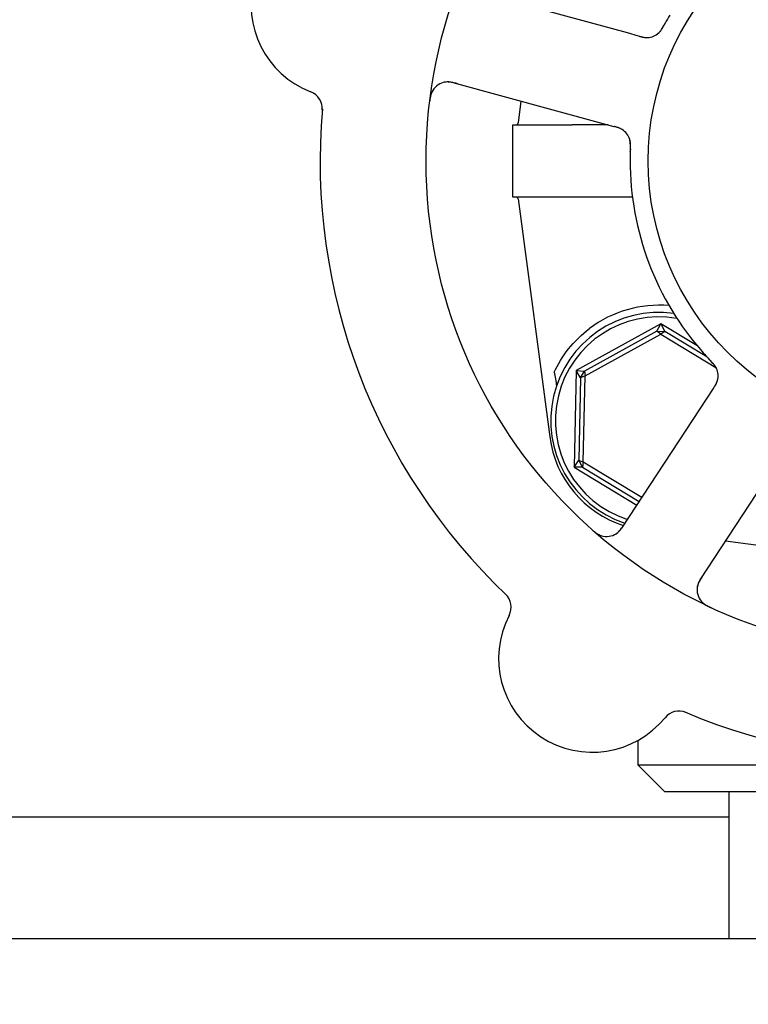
# Model space of a CAD drawing. Header units: inches. Extents: x 36 to 1719, y -84 to 1122.
# Tile 550 of 558: x 1060 to 1062.52, y 894.84 to 898.26. Entities that reach past the tile are written whole.
import ezdxf

# ---------------------------------------------------------------- set-up
doc = ezdxf.new("R2010")
doc.units = ezdxf.units.IN
doc.header["$LTSCALE"] = 48
doc.header["$MEASUREMENT"] = 0
doc.layers.add('Dimension (ANSI)', color=7, linetype='Continuous', lineweight=25)
doc.layers.add('Visible (ANSI)', color=7, linetype='Continuous', lineweight=30)
doc.styles.add('Note Text (ANSI)', font='tahoma.ttf')
doc.dimstyles.new('Architectural (ANSI)', dxfattribs={"dimscale": 48, "dimtxt": 0.125, "dimasz": 0.098425, "dimexe": 0.125, "dimexo": 0.0625, "dimgap": 0.031496, "dimtad": 0, "dimtih": 1, "dimtoh": 1, "dimdec": 4, "dimrnd": 1e-08, "dimzin": 3, "dimdsep": 46, "dimlunit": 4, "dimtxsty": 'Note Text (ANSI)', "dimcen": 0.09, "dimdle": 0.393701, "dimclrd": 256, "dimclre": 256, "dimclrt": 256, "dimadec": 0, "dimazin": 3, "dimtfac": 0.96, "dimtofl": 0, "dimtmove": 0, "dimatfit": 3, "dimfxl": 1, "dimfrac": 2, "dimtolj": 1, "dimtzin": 12, "dimlwd": -1, "dimlwe": -1, "dimarcsym": 0})

# ---------------------------------------------------------------- blocks, each defined once
blk = doc.blocks.new('*D17')
at = {"layer": 'Defpoints', "color": 0, "transparency": 16777216}
for p in [(1046.9177, 898.4914), (1046.9177, 757.4914), (1135.1195, 757.4914)]:
    blk.add_point(p, dxfattribs=at)
at = {"layer": 'Dimension (ANSI)', "transparency": 16777216}
for p, q in [((1049.9177, 898.4914), (1141.1195, 898.4914)), ((1135.1195, 893.767), (1135.1195, 837.1221)), ((1135.1195, 762.2158), (1135.1195, 827.8607)), ((1049.9177, 757.4914), (1141.1195, 757.4914))]:
    blk.add_line(p, q, dxfattribs=at)
for points in [[(1134.3321, 893.767), (1135.9069, 893.767), (1135.1195, 898.4914)], [(1134.3321, 762.2158), (1135.9069, 762.2158), (1135.1195, 757.4914)]]:
    blk.add_solid(points, dxfattribs=at)
at = {"layer": 'Dimension (ANSI)', "transparency": 16777216, "insert": (1125.0215, 835.6103), "char_height": 6, "attachment_point": 1, "style": 'Note Text (ANSI)'}
blk.add_mtext('\\A1;11\'-9"', dxfattribs=at)

msp = doc.modelspace()

# ---------------------------------------------------------------- linework, layer by layer
at = {"layer": 'Visible (ANSI)'}
for p, q in [((1062.10501, 898.21008), (1061.58469, 898.35201)), ((1062.14348, 898.19958), (1062.10501, 898.21008)), ((1061.49916, 898.03847), (1062.01948, 897.89654)), ((1061.73541, 897.97402), (1061.72532, 897.89818)), ((1061.70778, 897.8914), (1061.88138, 897.8914)), ((1061.70778, 897.6414), (1061.70778, 897.8914)), ((1062.0373, 897.89168), (1061.91348, 897.89168)), ((1062.01948, 897.89654), (1062.05798, 897.88603)), ((1061.88138, 897.6414), (1061.70778, 897.6414)), ((1061.72532, 897.63462), (1061.83513, 896.80974)), ((1062.1219, 897.64112), (1061.91348, 897.64112)), ((1062.22083, 897.20191), (1061.92686, 897.04005)), ((1062.20677, 897.17634), (1062.22083, 897.20191)), ((1062.22083, 897.20191), (1062.23383, 897.17579)), ((1062.34559, 897.12647), (1062.22083, 897.20191)), ((1062.20677, 897.17634), (1061.95599, 897.03825)), ((1061.95774, 897.02137), (1062.22009, 897.16584)), ((1062.20677, 897.17634), (1062.23383, 897.17579)), ((1062.22009, 897.16584), (1062.20677, 897.17634)), ((1062.23383, 897.17579), (1062.22009, 897.16584)), ((1062.22009, 897.16584), (1062.41146, 897.05012)), ((1062.37973, 897.08756), (1062.23383, 897.17579)), ((1061.92686, 897.04005), (1061.92006, 896.70453)), ((1061.92686, 897.04005), (1061.95599, 897.03825)), ((1061.94198, 897.01509), (1061.92686, 897.04005)), ((1061.94198, 897.01509), (1061.95599, 897.03825)), ((1061.95774, 897.02137), (1061.94198, 897.01509)), ((1061.95167, 896.72193), (1061.95774, 897.02137)), ((1061.95599, 897.03825), (1061.95774, 897.02137)), ((1061.94198, 897.01509), (1061.93618, 896.72885)), ((1062.40213, 896.97722), (1062.38025, 896.94387)), ((1062.38025, 896.94387), (1062.08448, 896.49288)), ((1062.35625, 896.31465), (1062.65202, 896.76564)), ((1061.92006, 896.70453), (1061.93618, 896.72885)), ((1061.93618, 896.72885), (1061.95167, 896.72193)), ((1061.94923, 896.70515), (1061.93618, 896.72885)), ((1061.95167, 896.72193), (1061.94923, 896.70515)), ((1062.15433, 896.59939), (1061.95167, 896.72193)), ((1061.94923, 896.70515), (1061.92006, 896.70453)), ((1061.92006, 896.70453), (1062.13718, 896.57324)), ((1061.94923, 896.70515), (1062.14576, 896.58631)), ((1062.44454, 896.44927), (1063.11403, 896.36015)), ((1062.14028, 895.75735), (1062.14028, 895.67265)), ((1062.14028, 895.67265), (1064.08778, 895.67265)), ((1062.23403, 895.5789), (1062.14028, 895.67265)), ((1063.99403, 895.5789), (1062.23403, 895.5789)), ((1062.45653, 895.5789), (1062.45653, 895.0714)), ((1062.45653, 895.4914), (1051.54895, 895.4914)), ((1052.24768, 895.0714), (1091.74768, 895.0714))]:
    msp.add_line(p, q, dxfattribs=at)
for radius in [1.7075, 0.9375]:
    msp.add_circle((1063.11403, 897.7664), radius, dxfattribs=at)
for centre, radius, start, end in [((1061.12423, 898.30918), 0.325, 80.66113, 248.82247), ((1062.17144, 898.25674), 0.0625, 272.31583, 312.22862), ((1061.48271, 897.97817), 0.0625, 74.7418, 172.60325), ((1060.98424, 897.94785), 0.0625, 355.1302, 68.82247), ((1063.11403, 897.7664), 2.075, 174.99965, 226.48395), ((1061.71757, 897.89921), 0.00781, 270, 352.41734), ((1062.05301, 897.8226), 0.0625, 17.2706, 58.30345), ((1063.11403, 897.7664), 1, 179.83299, 221.65061), ((1061.71757, 897.63359), 0.00781, 7.58266, 90), ((1062.21403, 896.8664), 0.4, 85.00108, 127.02739), ((1062.21403, 896.8664), 0.375, 82.17396, 251.65611), ((1062.21403, 896.8664), 0.35938, 80.02465, 252.32065), ((1062.3564, 897.02147), 0.0625, 344.31583, 24.22862), ((1062.20685, 896.85922), 0.375, 187.58266, 251.98149), ((1062.03222, 896.52716), 0.0625, 228.88035, 326.7418), ((1062.40851, 896.28037), 0.0625, 146.7418, 244.60325), ((1061.63871, 896.21968), 0.0625, 332.66113, 46.3534), ((1061.98292, 896.04172), 0.325, 152.66113, 320.82247), ((1063.11403, 897.7664), 2.075, 246.99965, 298.48395), ((1062.28331, 895.79693), 0.0625, 67.1302, 140.82247)]:
    msp.add_arc(centre, radius, start, end, dxfattribs=at)
msp.add_ellipse((1061.61607, 899.87623), major_axis=(0.57653, -4.33091), ratio=0.0429148, start_param=5.4224411, end_param=5.4369311, dxfattribs=at)
for points, knots in [([(1062.25107, 898.27167), (1062.24621, 898.26338), (1062.24032, 898.25296), (1062.23565, 898.24437), (1062.23458, 898.24241), (1062.23361, 898.2406), (1062.23273, 898.23897)], [0, 0, 0, 0, 0.41999651, 0.41999651, 0.41999651, 0.51583384, 0.51583384, 0.51583384, 0.51583384]), ([(1062.2085, 898.20642), (1062.20892, 898.20674), (1062.20935, 898.20709), (1062.21053, 898.20806), (1062.21133, 898.20876), (1062.2126, 898.20997), (1062.21294, 898.2103), (1062.21425, 898.21162), (1062.21535, 898.21281), (1062.2176, 898.21546), (1062.21869, 898.21683), (1062.22066, 898.21947), (1062.2215, 898.22064), (1062.22381, 898.22401), (1062.22538, 898.22645), (1062.22819, 898.23106), (1062.22947, 898.23325), (1062.23232, 898.23827), (1062.23388, 898.24112), (1062.2358, 898.24465), (1062.23618, 898.24534), (1062.23655, 898.24603)], [0.13529988, 0.13529988, 0.13529988, 0.13529988, 0.1504163, 0.1504163, 0.17862375, 0.17862375, 0.18801437, 0.18801437, 0.21370501, 0.21370501, 0.23365386, 0.23365386, 0.24706172, 0.24706172, 0.26969875, 0.26969875, 0.28871804, 0.28871804, 0.31389264, 0.31389264, 0.31994869, 0.31994869, 0.31994869, 0.31994869]), ([(1062.21281, 898.20988), (1062.21281, 898.20988), (1062.21287, 898.20993), (1062.21316, 898.21019), (1062.2135, 898.21051), (1062.21445, 898.21142), (1062.21509, 898.21206), (1062.21702, 898.21412), (1062.21842, 898.21574), (1062.22081, 898.21888), (1062.22179, 898.22025), (1062.2235, 898.22282), (1062.22423, 898.22394), (1062.2261, 898.22697), (1062.22726, 898.22896), (1062.22959, 898.23311), (1062.23077, 898.23531), (1062.23217, 898.23792), (1062.23243, 898.2384), (1062.23269, 898.23889)], [0.07093315, 0.07093315, 0.07093315, 0.07093315, 0.07636583, 0.07636583, 0.08666451, 0.08666451, 0.09983227, 0.09983227, 0.12422952, 0.12422952, 0.14000403, 0.14000403, 0.15098747, 0.15098747, 0.16837574, 0.16837574, 0.18725581, 0.18725581, 0.19162474, 0.19162474, 0.19162474, 0.19162474]), ([(1062.14364, 898.19954), (1062.14458, 898.19929), (1062.14553, 898.19903), (1062.14736, 898.19853), (1062.14827, 898.19829), (1062.15089, 898.19759), (1062.15256, 898.19716), (1062.15527, 898.19651), (1062.15635, 898.19626), (1062.16048, 898.19535), (1062.1631, 898.19492), (1062.16713, 898.19443), (1062.16916, 898.19429), (1062.17219, 898.19425), (1062.17302, 898.19426), (1062.17423, 898.1943), (1062.17469, 898.19432), (1062.1749, 898.19433), (1062.17492, 898.19434), (1062.17492, 898.19434)], [0, 0, 0, 0, 0.00805947, 0.00805947, 0.01607833, 0.01607833, 0.0318321, 0.0318321, 0.04288224, 0.04288224, 0.07619177, 0.07619177, 0.108399, 0.108399, 0.1204764, 0.1204764, 0.12953115, 0.12953115, 0.13163232, 0.13163232, 0.13163232, 0.13163232]), ([(1062.15151, 898.19744), (1062.15252, 898.19718), (1062.15355, 898.19693), (1062.1576, 898.19599), (1062.16073, 898.19539), (1062.16668, 898.19459), (1062.16956, 898.19438), (1062.17402, 898.19436), (1062.17571, 898.19442), (1062.17799, 898.1946), (1062.17867, 898.19467), (1062.17944, 898.19476), (1062.17958, 898.19478), (1062.17972, 898.19479)], [0.01683363, 0.01683363, 0.01683363, 0.01683363, 0.024996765, 0.024996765, 0.048690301, 0.048690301, 0.071674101, 0.071674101, 0.086017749, 0.086017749, 0.092484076, 0.092484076, 0.093980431, 0.093980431, 0.093980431, 0.093980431]), ([(1061.43001, 898.01176), (1061.42971, 898.01128), (1061.42935, 898.01066), (1061.42813, 898.00849), (1061.42724, 898.00671), (1061.42567, 898.00297), (1061.42503, 898.00127), (1061.42365, 897.99711), (1061.42291, 897.99449), (1061.42171, 897.98949), (1061.42121, 897.98709), (1061.4203, 897.98207), (1061.4199, 897.97942), (1061.41934, 897.97524), (1061.41915, 897.97365), (1061.41895, 897.97203)], [0.10313051, 0.10313051, 0.10313051, 0.10313051, 0.11603195, 0.11603195, 0.14472133, 0.14472133, 0.16305354, 0.16305354, 0.18481804, 0.18481804, 0.20320409, 0.20320409, 0.22373688, 0.22373688, 0.23709217, 0.23709217, 0.23709217, 0.23709217]), ([(1061.51507, 898.03413), (1061.51447, 898.0343), (1061.51387, 898.03446), (1061.5119, 898.03499), (1061.51053, 898.03536), (1061.50399, 898.03708), (1061.49893, 898.03824), (1061.49086, 898.03961), (1061.48747, 898.04), (1061.4789, 898.04045), (1061.47372, 898.04), (1061.47019, 898.03939), (1061.46984, 898.03933), (1061.46953, 898.03927)], [0, 0, 0, 0, 0.00480624, 0.00480624, 0.01589597, 0.01589597, 0.05833405, 0.05833405, 0.09384638, 0.09384638, 0.15340885, 0.15340885, 0.16065924, 0.16065924, 0.16065924, 0.16065924]), ([(1061.89585, 897.8915), (1061.90001, 897.89156), (1061.90445, 897.89164), (1061.91002, 897.89167), (1061.91071, 897.89167), (1061.91178, 897.89167), (1061.91215, 897.89167), (1061.91276, 897.89168), (1061.91299, 897.89168), (1061.91331, 897.89168), (1061.9134, 897.89168), (1061.91348, 897.89168)], [0.027184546, 0.027184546, 0.027184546, 0.027184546, 0.056924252, 0.056924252, 0.061161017, 0.061161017, 0.063446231, 0.063446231, 0.064876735, 0.064876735, 0.065401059, 0.065401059, 0.065401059, 0.065401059]), ([(1062.08669, 897.87526), (1062.08669, 897.87526), (1062.08669, 897.87526), (1062.08666, 897.87528), (1062.0866, 897.87532), (1062.08632, 897.8755), (1062.08605, 897.87566), (1062.08479, 897.87642), (1062.08309, 897.87739), (1062.08063, 897.87858), (1062.08, 897.87887), (1062.07649, 897.88043), (1062.07331, 897.88159), (1062.06763, 897.88334), (1062.06585, 897.88385), (1062.06304, 897.88464), (1062.06207, 897.88491), (1062.06008, 897.88546), (1062.05905, 897.88574), (1062.05804, 897.88602)], [0.05598665, 0.05598665, 0.05598665, 0.05598665, 0.056873, 0.056873, 0.0600697, 0.0600697, 0.06858048, 0.06858048, 0.09786866, 0.09786866, 0.10758076, 0.10758076, 0.14991048, 0.14991048, 0.16694482, 0.16694482, 0.17567446, 0.17567446, 0.18444701, 0.18444701, 0.18444701, 0.18444701]), ([(1062.09168, 897.87171), (1062.09145, 897.87188), (1062.09121, 897.87207), (1062.09028, 897.87275), (1062.08953, 897.87329), (1062.08734, 897.87477), (1062.0858, 897.8757), (1062.08112, 897.87829), (1062.07769, 897.87982), (1062.07132, 897.88218), (1062.06837, 897.88311), (1062.06553, 897.88394)], [0.094581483, 0.094581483, 0.094581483, 0.094581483, 0.09763665, 0.09763665, 0.105884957, 0.105884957, 0.120706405, 0.120706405, 0.149461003, 0.149461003, 0.172558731, 0.172558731, 0.172558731, 0.172558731]), ([(1062.11455, 897.7988), (1062.11466, 897.80207), (1062.11478, 897.80531), (1062.11491, 897.81129), (1062.11495, 897.81402), (1062.11491, 897.81912), (1062.11485, 897.82153), (1062.11467, 897.82546), (1062.11456, 897.82708), (1062.11427, 897.8306), (1062.11406, 897.83241), (1062.11361, 897.83566), (1062.11336, 897.83708), (1062.11269, 897.84032), (1062.11227, 897.84192), (1062.11143, 897.84468), (1062.11098, 897.84591), (1062.11058, 897.84694)], [0, 0, 0, 0, 0.02532919, 0.02532919, 0.04592781, 0.04592781, 0.06431613, 0.06431613, 0.07801539, 0.07801539, 0.09688899, 0.09688899, 0.1175537, 0.1175537, 0.15067695, 0.15067695, 0.17984281, 0.17984281, 0.17984281, 0.17984281]), ([(1062.11485, 897.80692), (1062.11488, 897.80782), (1062.11492, 897.80871), (1062.11499, 897.81053), (1062.11503, 897.81145), (1062.11514, 897.81479), (1062.1152, 897.81729), (1062.1152, 897.8222), (1062.11514, 897.82466), (1062.11492, 897.82835), (1062.11481, 897.82973), (1062.11446, 897.83295), (1062.1142, 897.83465), (1062.1137, 897.83724), (1062.11347, 897.83827), (1062.11297, 897.84023), (1062.1127, 897.84117), (1062.11248, 897.84186), (1062.11244, 897.84198), (1062.11244, 897.84198)], [0, 0, 0, 0, 0.00712604, 0.00712604, 0.01419238, 0.01419238, 0.03284312, 0.03284312, 0.05207098, 0.05207098, 0.06472354, 0.06472354, 0.08419423, 0.08419423, 0.09866358, 0.09866358, 0.11516786, 0.11516786, 0.12167905, 0.12167905, 0.12167905, 0.12167905]), ([(1062.11485, 897.80691), (1062.11454, 897.79893), (1062.1142, 897.78764), (1062.11409, 897.77771), (1062.11406, 897.7748), (1062.11404, 897.77198), (1062.11403, 897.76931)], [0.48416631, 0.48416631, 0.48416631, 0.48416631, 0.88318571, 0.88318571, 0.88318571, 1, 1, 1, 1]), ([(1061.91348, 897.64112), (1061.91339, 897.64112), (1061.9133, 897.64112), (1061.91294, 897.64112), (1061.91267, 897.64112), (1061.912, 897.64112), (1061.91159, 897.64112), (1061.91001, 897.64113), (1061.90884, 897.64113), (1061.90499, 897.64116), (1061.90248, 897.6412), (1061.89837, 897.64126), (1061.89709, 897.64127), (1061.89585, 897.64129)], [0.065326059, 0.065326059, 0.065326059, 0.065326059, 0.065886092, 0.065886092, 0.067505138, 0.067505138, 0.069967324, 0.069967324, 0.077104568, 0.077104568, 0.093330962, 0.093330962, 0.101340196, 0.101340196, 0.101340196, 0.101340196]), ([(1061.85095, 897.03426), (1061.86285, 897.06), (1061.87944, 897.0882), (1061.92119, 897.14093), (1061.9463, 897.16549), (1061.97315, 897.18574)], [0.44734115, 0.44734115, 0.44734115, 0.44734115, 0.70623872, 0.70623872, 0.9622765, 0.9622765, 0.9622765, 0.9622765]), ([(1062.36681, 897.10181), (1062.3732, 897.09464), (1062.38129, 897.08581), (1062.38802, 897.07871), (1062.38955, 897.07709), (1062.39097, 897.07561), (1062.39225, 897.07427)], [0, 0, 0, 0, 0.41999651, 0.41999651, 0.41999651, 0.51583384, 0.51583384, 0.51583384, 0.51583384]), ([(1062.41572, 897.04117), (1062.41554, 897.04167), (1062.41535, 897.04218), (1062.41478, 897.04361), (1062.41437, 897.04458), (1062.41361, 897.04617), (1062.4134, 897.04659), (1062.41254, 897.04824), (1062.41176, 897.04966), (1062.40993, 897.05261), (1062.40897, 897.05408), (1062.40706, 897.05677), (1062.40621, 897.05792), (1062.40372, 897.06117), (1062.40189, 897.06341), (1062.39837, 897.06751), (1062.39668, 897.0694), (1062.39279, 897.07367), (1062.39055, 897.07603), (1062.38779, 897.07895), (1062.38725, 897.07952), (1062.38672, 897.08009)], [0.13529989, 0.13529989, 0.13529989, 0.13529989, 0.15041637, 0.15041637, 0.17862377, 0.17862377, 0.18801437, 0.18801437, 0.21370501, 0.21370501, 0.23365387, 0.23365387, 0.24706173, 0.24706173, 0.26969876, 0.26969876, 0.28871805, 0.28871805, 0.31389266, 0.31389266, 0.3199487, 0.3199487, 0.3199487, 0.3199487]), ([(1062.41376, 897.04633), (1062.41376, 897.04633), (1062.41373, 897.0464), (1062.41357, 897.04676), (1062.41337, 897.04719), (1062.4128, 897.04837), (1062.41239, 897.04918), (1062.41103, 897.05165), (1062.40992, 897.05348), (1062.40767, 897.05672), (1062.40667, 897.05808), (1062.40476, 897.0605), (1062.40391, 897.06154), (1062.40161, 897.06425), (1062.40007, 897.06598), (1062.39685, 897.06947), (1062.39512, 897.07128), (1062.39308, 897.07341), (1062.3927, 897.07381), (1062.39231, 897.0742)], [0.07093315, 0.07093315, 0.07093315, 0.07093315, 0.07636583, 0.07636583, 0.08666451, 0.08666451, 0.09983228, 0.09983228, 0.12422953, 0.12422953, 0.14000404, 0.14000404, 0.15098747, 0.15098747, 0.16837574, 0.16837574, 0.18725582, 0.18725582, 0.19162474, 0.19162474, 0.19162474, 0.19162474]), ([(1062.40222, 896.97736), (1062.40275, 896.97817), (1062.40329, 896.97899), (1062.40433, 896.98058), (1062.40484, 896.98137), (1062.40631, 896.98364), (1062.40724, 896.98511), (1062.4087, 896.98748), (1062.40927, 896.98843), (1062.4114, 896.99207), (1062.41263, 896.99444), (1062.41433, 896.99811), (1062.4151, 897), (1062.41607, 897.00287), (1062.41631, 897.00366), (1062.41665, 897.00483), (1062.41677, 897.00527), (1062.41683, 897.00548), (1062.41683, 897.0055), (1062.41683, 897.0055)], [0, 0, 0, 0, 0.00805947, 0.00805947, 0.01607833, 0.01607833, 0.0318321, 0.0318321, 0.04288224, 0.04288224, 0.07619177, 0.07619177, 0.108399, 0.108399, 0.12047641, 0.12047641, 0.12953115, 0.12953115, 0.13163232, 0.13163232, 0.13163232, 0.13163232]), ([(1062.40665, 896.98419), (1062.40721, 896.98507), (1062.40776, 896.98598), (1062.4099, 896.98954), (1062.41145, 896.99233), (1062.41404, 896.99774), (1062.41513, 897.00041), (1062.41653, 897.00465), (1062.41699, 897.00628), (1062.41753, 897.00849), (1062.41767, 897.00917), (1062.41783, 897.00992), (1062.41785, 897.01006), (1062.41788, 897.0102)], [0.016833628, 0.016833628, 0.016833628, 0.016833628, 0.024996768, 0.024996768, 0.048690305, 0.048690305, 0.071674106, 0.071674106, 0.086017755, 0.086017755, 0.092484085, 0.092484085, 0.093980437, 0.093980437, 0.093980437, 0.093980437]), ([(1062.06233, 896.47239), (1062.06291, 896.47272), (1062.06363, 896.47315), (1062.06648, 896.47495), (1062.06851, 896.4764), (1062.07372, 896.48093), (1062.07678, 896.48399), (1062.08219, 896.49039), (1062.08459, 896.49353), (1062.08798, 896.49836), (1062.08898, 896.49982), (1062.09115, 896.50304), (1062.09232, 896.50484), (1062.09348, 896.50661)], [0.11682073, 0.11682073, 0.11682073, 0.11682073, 0.13209763, 0.13209763, 0.17640845, 0.17640845, 0.22121697, 0.22121697, 0.25582457, 0.25582457, 0.27005755, 0.27005755, 0.2865375, 0.2865375, 0.2865375, 0.2865375]), ([(1061.98036, 896.48954), (1061.98097, 896.489), (1061.98158, 896.48846), (1061.98415, 896.4862), (1061.9862, 896.48443), (1061.99009, 896.48127), (1061.9919, 896.47985), (1061.99595, 896.47687), (1061.99824, 896.47531), (1062.00199, 896.47296), (1062.00356, 896.47206), (1062.00657, 896.47046), (1062.00801, 896.46977), (1062.0109, 896.46851), (1062.01234, 896.46796), (1062.01414, 896.46735), (1062.01467, 896.46718), (1062.0151, 896.46705)], [0, 0, 0, 0, 0.00673636, 0.00673636, 0.02806078, 0.02806078, 0.0453371, 0.0453371, 0.06652159, 0.06652159, 0.08352225, 0.08352225, 0.10158901, 0.10158901, 0.12223493, 0.12223493, 0.13206643, 0.13206643, 0.13206643, 0.13206643]), ([(1062.36529, 896.32843), (1062.36495, 896.32791), (1062.36461, 896.32739), (1062.36349, 896.32569), (1062.36272, 896.3245), (1062.35906, 896.31881), (1062.35639, 896.31436), (1062.3526, 896.3071), (1062.35118, 896.30399), (1062.34811, 896.29599), (1062.34694, 896.29092), (1062.34642, 896.28738), (1062.34637, 896.28703), (1062.34633, 896.28671)], [0, 0, 0, 0, 0.00480624, 0.00480624, 0.01589597, 0.01589597, 0.05833406, 0.05833406, 0.09384639, 0.09384639, 0.15340885, 0.15340885, 0.16065924, 0.16065924, 0.16065924, 0.16065924]), ([(1062.36028, 896.24062), (1062.36064, 896.2402), (1062.36112, 896.23966), (1062.36282, 896.23783), (1062.36423, 896.23643), (1062.36731, 896.23378), (1062.36872, 896.23265), (1062.37225, 896.23005), (1062.37451, 896.22854), (1062.37889, 896.22585), (1062.38103, 896.22463), (1062.38552, 896.22222), (1062.38791, 896.22102), (1062.39172, 896.2192), (1062.39317, 896.21852), (1062.39465, 896.21783)], [0.10313051, 0.10313051, 0.10313051, 0.10313051, 0.11603194, 0.11603194, 0.14472132, 0.14472132, 0.16305353, 0.16305353, 0.18481803, 0.18481803, 0.20320409, 0.20320409, 0.22373688, 0.22373688, 0.23709216, 0.23709216, 0.23709216, 0.23709216])]:
    msp.add_open_spline(points, degree=3, knots=knots, dxfattribs=at)
for points in [[(1061.88138, 897.8914), (1061.88636, 897.8914), (1061.89119, 897.89143), (1061.89585, 897.8915)], [(1061.89585, 897.64129), (1061.89102, 897.64136), (1061.8862, 897.6414), (1061.88138, 897.6414)]]:
    msp.add_open_spline(points, degree=3, dxfattribs=at)

# ---------------------------------------------------------------- dimensions: what is measured, and where the dimension line sits
at = {"layer": 'Dimension (ANSI)'}
dim = msp.add_linear_dim(base=(1135.11953, 757.4914), p1=(1046.91768, 898.4914), p2=(1046.91768, 757.4914), angle=90, dimstyle='Architectural (ANSI)', override={"dimgap": 0.031496, "dimdec": 4, "dimlfac": 1, "dimtol": 0, "dimlim": 0, "dimtp": 0, "dimtm": 0, "dimtdec": 2, "dimatfit": 1}, dxfattribs=at)
dim.commit()
dim.dimension.update_dxf_attribs({"geometry": '*D17', "text_midpoint": (1135.11953, 832.4914), "dimtype": 160})

doc.saveas('drawing.dxf')
